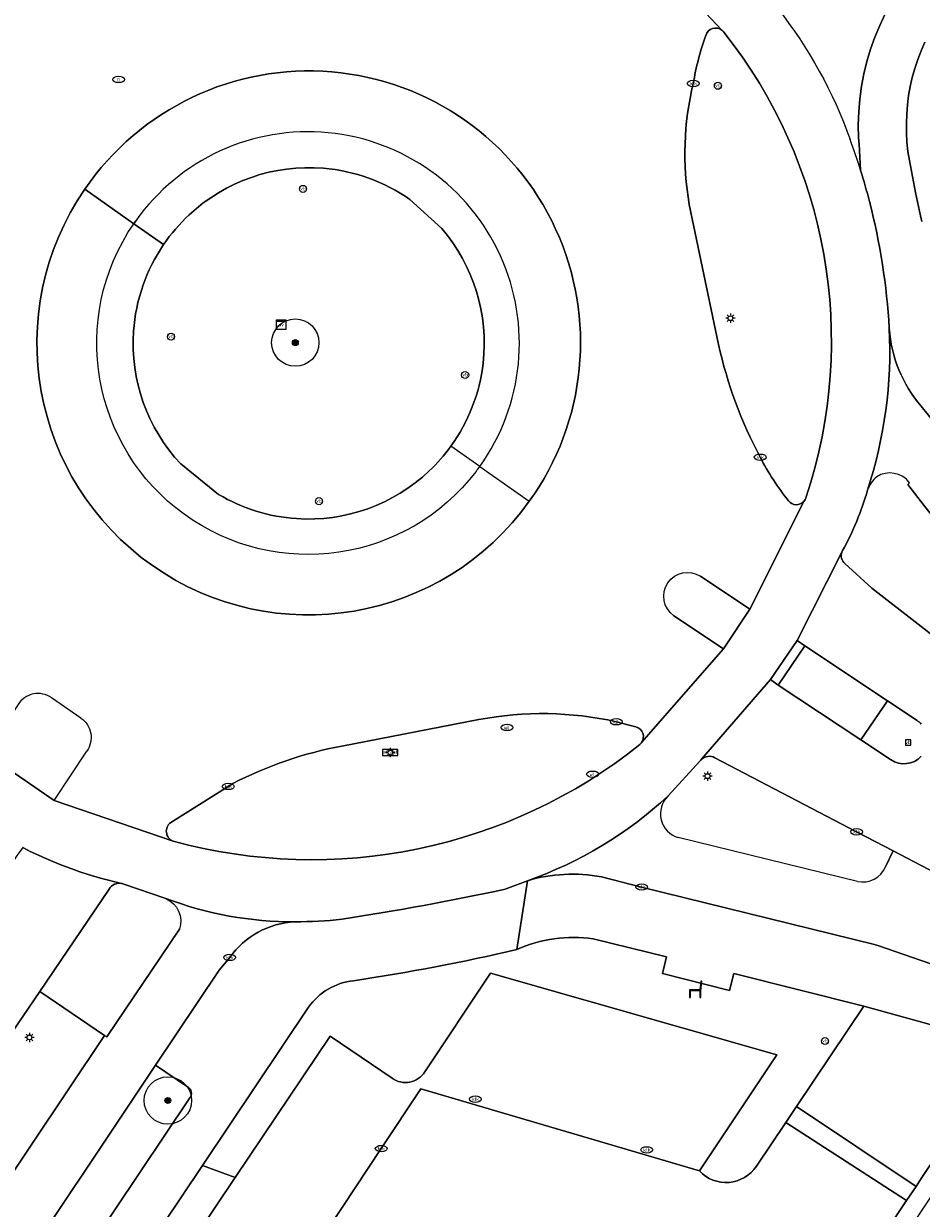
# Model space of a CAD drawing. Header units: metres. Extents: x 125349 to 128236, y 501602 to 503797.
# Tile 302 of 656: x 126462 to 126500, y 502188 to 502238. Entities that reach past the tile are written whole.
import ezdxf
from ezdxf.enums import TextEntityAlignment as Align

# ---------------------------------------------------------------- set-up
doc = ezdxf.new("R2010")
doc.units = ezdxf.units.M
doc.layers.get('0').update_dxf_attribs({"linetype": 'CONTINUOUS'})
for name, color, linetype, lineweight in [('B-WE-GR-BEPLANTING_CULTUUR_HEESTERS-GV', 90, 'CONTINUOUS', 18), ('B-WE-GR-BOOM-S-500', 90, 'CONTINUOUS', 18), ('B-WE-GR-GROENVOORZIENING-GV', 80, 'CONTINUOUS', 18), ('B-WE-IE-MEUBILAIR-S', 7, 'CONTINUOUS', 18), ('B-WE-IE-MEUBILAIR_WEGMEUBILAIR-S', 7, 'CONTINUOUS', 18), ('B-WE-OG-TERREIN_BEGROEID-GV', 7, 'CONTINUOUS', 18), ('B-WE-OG-TERREIN_ERF-GV', 7, 'CONTINUOUS', 18), ('B-WE-VH-GESLOTENVERHARDING-GV', 10, 'CONTINUOUS', 18), ('B-WE-VH-GESLOTENVERHARDING_ASFALT-GV', 10, 'CONTINUOUS', 18), ('B-WE-VH-OPENVERHARDING-GV', 90, 'CONTINUOUS', 18), ('B-WE-VH-OPENVERHARDING_BETONSTRAATSTEEN-GV', 90, 'CONTINUOUS', 18), ('B-WE-VH-OPENVERHARDING_TEGEL-GV', 90, 'CONTINUOUS', 18)]:
    doc.layers.add(name, color=color, linetype=linetype, lineweight=lineweight)
doc.styles.add('NLCS-ISO', font='NLCS-ISO.ttf')

# ---------------------------------------------------------------- blocks, each defined once
blk = doc.blocks.new('SIE-MEUBILAIR_BORD_STRAATNAAM-SO')
blk.add_lwpolyline([(-1.62, -0.62), (1.62, -0.62), (1.62, 0.62), (-1.62, 0.62)], close=True)
at = {"style": 'NLCS-ISO'}
blk.add_text('straat', height=0.75, dxfattribs=at).set_placement((0, 0.08), align=Align.MIDDLE_CENTER)
blk = doc.blocks.new('SIE-MEUBILAIR_BORD_VERKEER-SO')
blk.add_lwpolyline([(-0.5625, -0.5625), (0.5625, -0.5625), (0.5625, 0.5625), (-0.5625, 0.5625)], close=True)
at = {"style": 'NLCS-ISO'}
blk.add_text('vb', height=0.75, dxfattribs=at).set_placement((0, 0), align=Align.MIDDLE_CENTER)
blk = doc.blocks.new('SIE-MEUBILAIR_KAST_OV-SO')
for points in [[(-1, 1), (1, 1), (1, 0.84), (-1, 0.84)], [(-1, 0.76), (1, 0.76), (1, -1), (-1, -1)]]:
    blk.add_lwpolyline(points, close=True)
at = {"style": 'NLCS-ISO'}
blk.add_text('ov', height=0.75, dxfattribs=at).set_placement((0, 0), align=Align.MIDDLE_CENTER)
blk = doc.blocks.new('SIE-MEUBILAIR_PAAL_LICHTMAST-SO')
for points in [[(-0.62, 0), (-1, 0)], [(-0.71, 0.71), (-0.44, 0.44)], [(0, 1), (0, 0.62)], [(0.44, 0.44), (0.71, 0.71)], [(1, 0), (0.62, 0)], [(-0.71, -0.71), (-0.44, -0.44)], [(0, -0.62), (0, -1)], [(0.44, -0.44), (0.71, -0.71)]]:
    blk.add_lwpolyline(points)
blk.add_circle((0, 0), 0.5)
blk = doc.blocks.new('SIE-MEUBILAIR_PAAL_VERKEERSBORD-SO')
blk.add_circle((0, 0), 0.75)
at = {"style": 'NLCS-ISO'}
blk.add_text('vb', height=0.75, dxfattribs=at).set_placement((0, 0.07), align=Align.MIDDLE_CENTER)
blk = doc.blocks.new('SIE-MEUBILAIR_PUT_KOLK-SO')
blk.add_ellipse((0, 0), major_axis=(1.25, 0), ratio=0.54)
at = {"style": 'NLCS-ISO'}
blk.add_text('klk', height=0.75, dxfattribs=at).set_placement((0.03, 0), align=Align.MIDDLE_CENTER)
blk = doc.blocks.new('SIE-MEUBILAIR_PUT_WATERLEIDINGPUT-SO')
blk.add_ellipse((0, 0), major_axis=(1.25, 0), ratio=0.54)
at = {"style": 'NLCS-ISO'}
blk.add_text('wl', height=0.75, dxfattribs=at).set_placement((-0.14, 0), align=Align.MIDDLE_CENTER)
blk = doc.blocks.new('SIE-MEUBILAIR_PUT_RIOOLPUT-SO')
blk.add_ellipse((0, 0), major_axis=(1.25, 0), ratio=0.54)
at = {"style": 'NLCS-ISO'}
blk.add_text('ri', height=0.75, dxfattribs=at).set_placement((-0.04, 0.07), align=Align.MIDDLE_CENTER)
blk = doc.blocks.new('SIE-WEG_ZITBANK-SO')
at = {"color": 0, "linetype": 'ByBlock', "lineweight": 18}
blk.add_lwpolyline([(-0.91, -1.63), (-0.91, -0.2), (1.09, -0.2), (1.09, -1.63), (1.29, -1.63), (1.29, -0.21), (1.54, 1.78), (1.33, 1.78), (1.11, 0), (-1.11, 0), (-1.11, -1.63)], close=True, dxfattribs=at)
blk = doc.blocks.new('SGR-BOOM_01-SO')
at = {"linetype": 'ByBlock', "lineweight": 18}
h = blk.add_hatch(color=0, dxfattribs=at)
h.dxf.hatch_style = 1
edge = h.paths.add_edge_path()
edge.add_arc((0, 0), 0.25, 0, 360)
at = {"color": 0, "linetype": 'ByBlock', "lineweight": 18}
for radius in [2, 0.25]:
    blk.add_circle((0, 0), radius, dxfattribs=at)

msp = doc.modelspace()

# ---------------------------------------------------------------- linework, layer by layer
at = {"layer": 'B-WE-GR-BEPLANTING_CULTUUR_HEESTERS-GV'}
for points in [[(126486.14, 502199.846, 0.139818), (126482.915, 502199.391)], [(126482.915, 502199.391, -0.02057), (126476.012, 502198.077)], [(126476.012, 502198.077, 0.218488), (126474.12, 502196.954)], [(126477.644, 502193.956, 0.427179), (126479.025, 502194.226)], [(126469.105, 502193.124, 0.463959), (126469.005, 502193.598)], [(126490.625, 502190.047, 0.487129), (126493.033, 502190.248)]]:
    msp.add_lwpolyline(points, format="xyb", dxfattribs=at)
at = {"layer": 'B-WE-GR-BEPLANTING_CULTUUR_HEESTERS-GV', "flags": 128}
for points in [[(126493.033, 502190.248), (126494.272, 502192.092), (126494.729, 502192.771), (126497.569, 502196.998), (126492.088, 502198.386), (126491.899, 502197.668), (126489.074, 502198.374), (126489.236, 502199.088), (126486.14, 502199.846)], [(126479.025, 502194.226), (126481.808, 502198.39), (126493.904, 502194.947), (126490.625, 502190.047)], [(126378.907, 502072.243), (126381.644, 502070.462), (126440.728, 502158.766), (126465.501, 502195.768), (126462.767, 502197.624), (126461.333, 502195.506), (126452.736, 502182.633), (126443.525, 502168.901), (126434.866, 502156.008), (126425.71, 502142.299), (126414.85, 502126.103), (126403.41, 502108.988), (126387.524, 502085.248), (126379.046, 502072.594), (126379.045, 502072.593)], [(126474.12, 502196.954), (126469.633, 502190.268), (126471.023, 502189.773), (126475.026, 502195.731), (126477.644, 502193.956)], [(126493.638, 502178.79), (126504.486, 502195.075), (126503.744, 502195.305), (126500, 502189.72), (126499.781, 502189.393), (126499.38, 502188.796), (126495.362, 502182.802), (126494.512, 502181.556), (126493.923, 502181.943)], [(126469.005, 502193.598), (126467.659, 502194.512), (126461.006, 502184.576), (126451.159, 502169.851), (126440.343, 502153.703), (126429.113, 502136.92), (126423.523, 502128.591)], [(126447.94, 502161.566), (126469.105, 502193.124)]]:
    msp.add_lwpolyline(points, dxfattribs=at)
msp.add_lwpolyline([(126437.055, 502137.419), (126436.77, 502137.746), (126436.664, 502138.176), (126436.73, 502138.548), (126436.96, 502138.862), (126450.114, 502158.593), (126457.013, 502168.811), (126459.248, 502172.188), (126458.757, 502172.481), (126459.845, 502174.094), (126460.288, 502173.793), (126471.023, 502189.773), (126469.633, 502190.268), (126449.608, 502160.425), (126426.48, 502125.835), (126426.385, 502125.693), (126428.567, 502124.246), (126433.438, 502131.584), (126436.332, 502129.677), (126439.496, 502134.419), (126436.402, 502136.527)], close=True, dxfattribs=at)
at = {"layer": 'B-WE-GR-GROENVOORZIENING-GV'}
for points in [[(126491.578, 502238.208, 0.525619), (126490.895, 502237.993)], [(126491.656, 502238.129, 0.070104), (126491.578, 502238.208)], [(126495.137, 502218.503, 0.253074), (126491.656, 502238.129)], [(126490.895, 502237.993, 0.041916), (126490.366, 502235.96)], [(126490.366, 502235.96, 0.102433), (126490.197, 502230.854)], [(126491.433, 502224.945, 0.068176), (126493.196, 502220.179)], [(126493.196, 502220.179, 0.049364), (126494.395, 502218.338)], [(126494.395, 502218.338, 0.463371), (126495.036, 502218.311)], [(126495.036, 502218.311, 0.132032), (126495.137, 502218.503)], [(126487.115, 502209.01, 0.102085), (126481.316, 502209.104)], [(126488.184, 502208.13, 0.511377), (126487.948, 502208.799)], [(126488.108, 502208.046, 0.062973), (126488.184, 502208.13)], [(126468.398, 502203.972, 0.24008), (126488.108, 502208.046)], [(126475.527, 502207.985, 0.073566), (126470.921, 502206.402)], [(126468.294, 502204.752, 0.597414), (126468.398, 502203.972)]]:
    msp.add_lwpolyline(points, format="xyb", dxfattribs=at)
at = {"layer": 'B-WE-GR-GROENVOORZIENING-GV', "flags": 128}
for points in [[(126490.197, 502230.854), (126491.433, 502224.945)], [(126481.316, 502209.104), (126475.527, 502207.985)], [(126487.948, 502208.799), (126487.115, 502209.01)], [(126470.724, 502206.279), (126468.294, 502204.752)], [(126470.921, 502206.402), (126470.724, 502206.279)]]:
    msp.add_lwpolyline(points, dxfattribs=at)
at = {"layer": 'B-WE-OG-TERREIN_BEGROEID-GV'}
for points in [[(126474.746, 502232.382, 0.211165), (126469.072, 502230.414)], [(126478.397, 502231.062, 0.133052), (126474.746, 502232.382)], [(126469.072, 502230.414, 0.056182), (126467.995, 502229.158)], [(126481.491, 502224.152, 0.208807), (126479.744, 502229.837)], [(126467.995, 502229.158, 0.132717), (126466.727, 502225.501)], [(126466.727, 502225.501, 0.208999), (126468.72, 502219.899)], [(126480.129, 502220.643, 0.128646), (126481.491, 502224.152)], [(126479.213, 502219.599, 0.045922), (126480.129, 502220.643)], [(126473.608, 502217.586, 0.209262), (126479.213, 502219.599)], [(126470.315, 502218.613, 0.117548), (126473.608, 502217.586)]]:
    msp.add_lwpolyline(points, format="xyb", dxfattribs=at)
at = {"layer": 'B-WE-OG-TERREIN_BEGROEID-GV', "flags": 128}
for points in [[(126479.744, 502229.837), (126478.397, 502231.062)], [(126468.72, 502219.899), (126470.315, 502218.613)]]:
    msp.add_lwpolyline(points, dxfattribs=at)
at = {"layer": 'B-WE-OG-TERREIN_ERF-GV', "flags": 128}
msp.add_lwpolyline([(126500.145, 502237.7), (126499.989, 502237.339), (126499.849, 502236.971), (126499.726, 502236.596), (126499.62, 502236.217), (126499.533, 502235.834), (126499.464, 502235.449), (126499.414, 502235.06), (126499.382, 502234.669), (126499.368, 502234.275), (126499.373, 502233.881), (126499.395, 502233.487), (126499.436, 502233.095), (126499.495, 502232.707), (126499.754, 502231.358), (126499.967, 502230.372), (126500.026, 502230.135)], dxfattribs=at)
at = {"layer": 'B-WE-VH-GESLOTENVERHARDING-GV', "flags": 128}
for points in [[(126499.825, 502209.057), (126498.578, 502209.892), (126497.444, 502208.243)], [(126497.444, 502208.243), (126498.703, 502207.413)]]:
    msp.add_lwpolyline(points, dxfattribs=at)
at = {"layer": 'B-WE-VH-GESLOTENVERHARDING-GV'}
for points in [[(126500, 502208.907, 0.058353), (126499.825, 502209.057)], [(126498.703, 502207.413, 0.373963), (126500, 502207.554)]]:
    msp.add_lwpolyline(points, format="xyb", dxfattribs=at)
at = {"layer": 'B-WE-VH-GESLOTENVERHARDING_ASFALT-GV', "flags": 128}
for points in [[(126480.096, 502246.076), (126484.918, 502244.208), (126487.782, 502242.25), (126491.578, 502238.208)], [(126491.578, 502238.208), (126487.782, 502242.25)], [(126497.434, 502232.298), (126497.371, 502233.393), (126497.35, 502233.667), (126497.338, 502234.214), (126497.354, 502234.761), (126497.398, 502235.304), (126497.472, 502235.842), (126497.572, 502236.368), (126497.7, 502236.89), (126497.856, 502237.407), (126498.038, 502237.915), (126498.246, 502238.413), (126498.479, 502238.9)], [(126491.433, 502224.945), (126490.197, 502230.854)], [(126495.036, 502218.311), (126492.755, 502213.762), (126491.645, 502212.087), (126488.184, 502208.13)], [(126490.673, 502215.151), (126492.755, 502213.762), (126495.036, 502218.311)], [(126490.722, 502207.427), (126493.631, 502210.792), (126494.759, 502212.446), (126496.645, 502216.171)], [(126496.645, 502216.171), (126494.759, 502212.446), (126495.086, 502212.213), (126498.578, 502209.892)], [(126496.645, 502216.171), (126496.646, 502216.174), (126496.647, 502216.176), (126496.648, 502216.179), (126496.654, 502216.193), (126496.658, 502216.2), (126496.677, 502216.235)], [(126500, 502213.029), (126497.912, 502214.657), (126496.769, 502215.692)], [(126492.755, 502213.762), (126490.673, 502215.151)], [(126489.548, 502213.487), (126491.645, 502212.087), (126492.755, 502213.762)], [(126491.645, 502212.087), (126489.548, 502213.487)], [(126526.884, 502186.135), (126530.154, 502191.25), (126529.98, 502191.369), (126524.581, 502195.02), (126522.303, 502196.56), (126515.687, 502201.034), (126513.005, 502202.859), (126505.081, 502209.058), (126501.983, 502211.482), (126500.578, 502212.578), (126500, 502213.029)], [(126488.184, 502208.13), (126491.645, 502212.087)], [(126468.398, 502203.972), (126463.368, 502205.686), (126460.462, 502207.687), (126456.962, 502211.658)], [(126497.444, 502208.243), (126493.958, 502210.559), (126493.631, 502210.792), (126490.722, 502207.427)], [(126461.846, 502209.736), (126460.462, 502207.687), (126463.368, 502205.686)], [(126464.503, 502209.166), (126463.263, 502210.02)], [(126498.578, 502209.892), (126499.825, 502209.057)], [(126475.527, 502207.985), (126481.316, 502209.104)], [(126487.115, 502209.01), (126487.948, 502208.799)], [(126498.703, 502207.413), (126497.444, 502208.243)], [(126463.368, 502205.686), (126464.754, 502207.767)], [(126489.304, 502205.879), (126490.651, 502207.345)], [(126491.277, 502207.492), (126497.268, 502204.362), (126498.815, 502203.559), (126500, 502202.944)], [(126468.294, 502204.752), (126470.724, 502206.279), (126470.921, 502206.402)], [(126463.368, 502205.686), (126468.398, 502203.972)], [(126466.214, 502202.185), (126465.331, 502202.407), (126464.815, 502202.564), (126464.464, 502202.677), (126464.339, 502202.721), (126463.85, 502202.898), (126463.654, 502202.973), (126463.317, 502203.111), (126462.893, 502203.297), (126462.839, 502203.319), (126462.356, 502203.53), (126462.043, 502203.706), (126461.817, 502203.378), (126459.465, 502199.889), (126442.717, 502174.96), (126436.018, 502165.02), (126435.73, 502164.592), (126414.421, 502132.972), (126406.277, 502120.33), (126384.69, 502088.125)], [(126462.043, 502203.706), (126462.356, 502203.53), (126462.839, 502203.319), (126462.893, 502203.297), (126463.317, 502203.111), (126463.654, 502202.973), (126463.85, 502202.898), (126464.339, 502202.721), (126464.464, 502202.677), (126464.815, 502202.564), (126465.331, 502202.407), (126466.214, 502202.185)], [(126500, 502202.944), (126505.991, 502199.835)], [(126466.28, 502202.168), (126468.088, 502201.553)], [(126482.419, 502201.94), (126483.363, 502202.3)], [(126462.767, 502197.624), (126465.695, 502201.946)], [(126351.536, 502039.123), (126355.12, 502036.679), (126362.226, 502047.379), (126366.068, 502053.164), (126367.763, 502055.717), (126369.071, 502057.687), (126370.251, 502059.45), (126378.758, 502072.165), (126379.045, 502072.593), (126379.046, 502072.594), (126387.524, 502085.248), (126403.41, 502108.988), (126414.85, 502126.103), (126425.71, 502142.299), (126434.866, 502156.008), (126443.525, 502168.901), (126452.736, 502182.633), (126461.333, 502195.506), (126462.767, 502197.624)]]:
    msp.add_lwpolyline(points, dxfattribs=at)
at = {"layer": 'B-WE-VH-GESLOTENVERHARDING_ASFALT-GV'}
for points in [[(126493.929, 502239.129, -0.081261), (126496.996, 502233.595)], [(126490.895, 502237.993, -0.525619), (126491.578, 502238.208)], [(126491.578, 502238.208, -0.070104), (126491.656, 502238.129)], [(126491.656, 502238.129, -0.253074), (126495.137, 502218.503)], [(126490.366, 502235.96, -0.041916), (126490.895, 502237.993)], [(126464.666, 502231.494, -1.012325), (126483.443, 502218.318)], [(126490.197, 502230.854, -0.102433), (126490.366, 502235.96)], [(126497.434, 502232.298, 0.012242), (126496.996, 502233.595)], [(126497.808, 502230.981, 0.01224), (126497.434, 502232.298)], [(126483.443, 502218.318, -0.990918), (126464.666, 502231.494)], [(126498.645, 502225.623, 0.048392), (126497.808, 502230.981)], [(126497.728, 502218.791, 0.091196), (126498.645, 502225.623)], [(126493.196, 502220.179, -0.068176), (126491.433, 502224.945)], [(126494.395, 502218.338, -0.049364), (126493.196, 502220.179)], [(126496.677, 502216.235, 0.054223), (126497.728, 502218.791)], [(126495.036, 502218.311, -0.463371), (126494.395, 502218.338)], [(126495.137, 502218.503, -0.132032), (126495.036, 502218.311)], [(126496.769, 502215.692, -0.325991), (126496.645, 502216.171)], [(126489.548, 502213.487, -0.986331), (126490.673, 502215.151)], [(126463.263, 502210.02, 0.431945), (126461.846, 502209.736)], [(126464.503, 502209.166, -0.416776), (126464.754, 502207.767)], [(126481.316, 502209.104, -0.102085), (126487.115, 502209.01)], [(126487.948, 502208.799, -0.511377), (126488.184, 502208.13)], [(126499.825, 502209.057, -0.058353), (126500, 502208.907)], [(126488.184, 502208.13, -0.062973), (126488.108, 502208.046)], [(126488.108, 502208.046, -0.24008), (126468.398, 502203.972)], [(126470.921, 502206.402, -0.073566), (126475.527, 502207.985)], [(126490.651, 502207.345, -0.058989), (126490.722, 502207.427)], [(126490.722, 502207.427, -0.32253), (126491.277, 502207.492)], [(126500, 502207.554, -0.373963), (126498.703, 502207.413)], [(126483.363, 502202.3, 0.10316), (126489.304, 502205.879)], [(126468.398, 502203.972, -0.597414), (126468.294, 502204.752)], [(126465.695, 502201.946, -0.31402), (126466.214, 502202.185)], [(126466.214, 502202.185, -0.042632), (126466.28, 502202.168)], [(126475.535, 502200.675, 0.014938), (126482.419, 502201.94)], [(126468.088, 502201.553, 0.093891), (126473.54, 502200.567)], [(126473.54, 502200.567, 0.031068), (126475.535, 502200.675)]]:
    msp.add_lwpolyline(points, format="xyb", dxfattribs=at)
at = {"layer": 'B-WE-VH-OPENVERHARDING-GV'}
for points in [[(126483.443, 502218.318, 1.012325), (126464.666, 502231.494)], [(126481.348, 502219.788, 1.002878), (126466.819, 502230.161)], [(126469.072, 502230.414, -0.211165), (126474.746, 502232.382)], [(126474.746, 502232.382, -0.133052), (126478.397, 502231.062)], [(126464.666, 502231.494, 0.990918), (126483.443, 502218.318)], [(126467.995, 502229.158, -0.056182), (126469.072, 502230.414)], [(126481.191, 502219.577, -0.974093), (126466.736, 502230.042)], [(126479.744, 502229.837, -0.208807), (126481.491, 502224.152)], [(126466.727, 502225.501, -0.132717), (126467.995, 502229.158)], [(126498.645, 502225.623, -0.091196), (126497.728, 502218.791)], [(126500, 502222.336, -0.163331), (126498.645, 502225.623)], [(126468.72, 502219.899, -0.208999), (126466.727, 502225.501)], [(126481.491, 502224.152, -0.128646), (126480.129, 502220.643)], [(126480.129, 502220.643, -0.045922), (126479.213, 502219.599)], [(126479.213, 502219.599, -0.209262), (126473.608, 502217.586)], [(126481.191, 502219.577, 0.00532), (126481.348, 502219.788)], [(126498.115, 502219.357, 0.122585), (126497.728, 502218.791)], [(126499.505, 502219.105, 0.38407), (126498.115, 502219.357)], [(126473.608, 502217.586, -0.117548), (126470.315, 502218.613)], [(126497.728, 502218.791, -0.054223), (126496.677, 502216.235)], [(126496.645, 502216.171, 0.325991), (126496.769, 502215.692)], [(126490.722, 502207.427, 0.058989), (126490.651, 502207.345)], [(126491.277, 502207.492, 0.32253), (126490.722, 502207.427)], [(126489.304, 502205.879, -0.10316), (126483.363, 502202.3)], [(126489.304, 502205.879, 0.578596), (126489.735, 502204.118)], [(126497.304, 502202.271, 0.372273), (126498.488, 502202.89)], [(126466.214, 502202.185, 0.31402), (126465.695, 502201.946)], [(126466.28, 502202.168, 0.042632), (126466.214, 502202.185)], [(126483.363, 502202.3, -0.117859), (126486.485, 502202.46)], [(126473.54, 502200.567, -0.093891), (126468.088, 502201.553)], [(126468.088, 502201.553, -0.387112), (126468.663, 502200.248)], [(126470.79, 502199.057, -0.228543), (126473.54, 502200.567)]]:
    msp.add_lwpolyline(points, format="xyb", dxfattribs=at)
at = {"layer": 'B-WE-VH-OPENVERHARDING-GV', "flags": 128}
for points in [[(126466.736, 502230.042), (126464.666, 502231.494)], [(126464.666, 502231.494), (126466.736, 502230.042), (126466.819, 502230.161)], [(126478.397, 502231.062), (126479.744, 502229.837)], [(126466.819, 502230.161), (126466.736, 502230.042), (126467.995, 502229.158)], [(126467.995, 502229.158), (126466.736, 502230.042)], [(126512.501, 502206.475), (126511.877, 502207.195), (126501.17, 502220.877), (126500, 502222.336)], [(126481.348, 502219.788), (126480.129, 502220.643)], [(126470.315, 502218.613), (126468.72, 502219.899)], [(126481.348, 502219.788), (126483.443, 502218.318)], [(126499.505, 502219.105), (126499.434, 502219.022), (126500, 502218.302), (126502.347, 502215.315)], [(126499.434, 502219.022), (126499.505, 502219.105)], [(126496.769, 502215.692), (126497.912, 502214.657), (126500, 502213.029), (126500.578, 502212.578), (126500.995, 502213.195), (126500.96, 502213.214), (126502.347, 502215.315), (126500, 502218.302), (126499.434, 502219.022)], [(126496.677, 502216.235), (126496.658, 502216.2), (126496.654, 502216.193), (126496.648, 502216.179), (126496.647, 502216.176), (126496.646, 502216.174), (126496.645, 502216.171)], [(126490.651, 502207.345), (126489.304, 502205.879)], [(126497.268, 502204.362), (126491.277, 502207.492)], [(126497.304, 502202.271), (126489.735, 502204.118)], [(126498.488, 502202.89), (126498.815, 502203.559), (126497.268, 502204.362)], [(126498.815, 502203.559), (126498.488, 502202.89)], [(126505.991, 502199.835), (126500, 502202.944), (126498.815, 502203.559)], [(126468.088, 502201.553), (126466.28, 502202.168)], [(126486.485, 502202.46), (126488.188, 502202.031), (126498.023, 502199.604), (126498.161, 502199.557), (126500, 502198.929), (126506.535, 502196.696), (126508.826, 502195.226), (126517.687, 502189.275), (126519.971, 502187.742)], [(126465.695, 502201.946), (126462.767, 502197.624), (126465.501, 502195.768), (126465.596, 502195.703), (126468.663, 502200.248)], [(126468.663, 502200.248), (126465.596, 502195.703), (126465.501, 502195.768), (126440.728, 502158.766), (126381.644, 502070.462)], [(126467.659, 502194.512), (126470.341, 502198.518), (126470.79, 502199.057)], [(126357.348, 502035.257), (126364.382, 502045.684), (126372.927, 502053.043), (126377.725, 502060.212), (126384.823, 502070.817), (126396.033, 502087.59), (126407.164, 502104.208), (126408.325, 502105.939), (126411.233, 502110.275), (126418.344, 502120.875), (126422.129, 502126.515), (126423.523, 502128.591), (126429.113, 502136.92), (126440.343, 502153.703), (126451.159, 502169.851), (126461.006, 502184.576), (126467.659, 502194.512)]]:
    msp.add_lwpolyline(points, dxfattribs=at)
for points in [[(126494.759, 502212.446), (126493.631, 502210.792), (126493.958, 502210.559), (126495.086, 502212.213)], [(126498.578, 502209.892), (126495.086, 502212.213), (126493.958, 502210.559), (126497.444, 502208.243)], [(126503.744, 502195.305), (126497.569, 502196.998), (126494.729, 502192.771), (126499.781, 502189.393), (126500, 502189.72)]]:
    msp.add_lwpolyline(points, close=True, dxfattribs=at)
at = {"layer": 'B-WE-VH-OPENVERHARDING_BETONSTRAATSTEEN-GV', "flags": 128}
for points in [[(126482.915, 502199.391), (126483.363, 502202.3), (126482.419, 502201.94)], [(126483.363, 502202.3), (126482.915, 502199.391)], [(126498.161, 502199.557), (126498.023, 502199.604), (126488.188, 502202.031), (126486.485, 502202.46)], [(126486.14, 502199.846), (126489.236, 502199.088), (126489.074, 502198.374), (126491.899, 502197.668), (126492.088, 502198.386), (126497.569, 502196.998), (126503.744, 502195.305), (126504.486, 502195.075), (126505.528, 502194.752)], [(126525.42, 502184.082), (126519.971, 502187.742), (126517.687, 502189.275), (126508.826, 502195.226), (126506.535, 502196.696), (126500, 502198.929), (126498.161, 502199.557)], [(126470.79, 502199.057), (126470.341, 502198.518), (126467.659, 502194.512)], [(126490.625, 502190.047), (126493.904, 502194.947), (126481.808, 502198.39), (126479.025, 502194.226)], [(126469.633, 502190.268), (126474.12, 502196.954)], [(126477.644, 502193.956), (126475.026, 502195.731), (126471.023, 502189.773), (126460.288, 502173.793), (126459.845, 502174.094), (126458.757, 502172.481), (126459.248, 502172.188), (126457.013, 502168.811), (126450.114, 502158.593), (126436.96, 502138.862), (126436.73, 502138.548), (126436.664, 502138.176), (126436.77, 502137.746), (126437.055, 502137.419), (126440.025, 502135.325), (126470.628, 502181.074), (126477.186, 502190.987), (126478.858, 502193.512), (126490.625, 502190.047)], [(126467.659, 502194.512), (126469.005, 502193.598)], [(126490.625, 502190.047), (126478.858, 502193.512), (126477.186, 502190.987), (126470.628, 502181.074), (126440.025, 502135.325), (126443.855, 502132.719), (126444.106, 502132.622), (126451.866, 502127.411), (126452.723, 502126.821)], [(126469.105, 502193.124), (126447.94, 502161.566)], [(126493.923, 502181.943), (126494.512, 502181.556), (126495.362, 502182.802), (126499.38, 502188.796), (126494.272, 502192.092), (126493.033, 502190.248)], [(126383.768, 502062.143), (126411.629, 502103.738), (126412.534, 502105.086), (126414.542, 502108.079), (126414.752, 502108.392), (126419.83, 502115.945), (126426.385, 502125.693), (126426.48, 502125.835), (126449.608, 502160.425), (126469.633, 502190.268)]]:
    msp.add_lwpolyline(points, dxfattribs=at)
at = {"layer": 'B-WE-VH-OPENVERHARDING_BETONSTRAATSTEEN-GV'}
for points in [[(126486.485, 502202.46, 0.117859), (126483.363, 502202.3)], [(126482.419, 502201.94, -0.014938), (126475.535, 502200.675)], [(126475.535, 502200.675, -0.031068), (126473.54, 502200.567)], [(126473.54, 502200.567, 0.228543), (126470.79, 502199.057)], [(126482.915, 502199.391, -0.139818), (126486.14, 502199.846)], [(126476.012, 502198.077, 0.02057), (126482.915, 502199.391)], [(126474.12, 502196.954, -0.218488), (126476.012, 502198.077)], [(126479.025, 502194.226, -0.427179), (126477.644, 502193.956)], [(126469.005, 502193.598, -0.463959), (126469.105, 502193.124)], [(126493.033, 502190.248, -0.487129), (126490.625, 502190.047)]]:
    msp.add_lwpolyline(points, format="xyb", dxfattribs=at)
at = {"layer": 'B-WE-VH-OPENVERHARDING_BETONSTRAATSTEEN-GV', "flags": 128}
msp.add_lwpolyline([(126494.272, 502192.092), (126499.38, 502188.796), (126499.781, 502189.393), (126494.729, 502192.771)], close=True, dxfattribs=at)
at = {"layer": 'B-WE-VH-OPENVERHARDING_TEGEL-GV', "flags": 128}
for points in [[(126498.479, 502238.9), (126498.246, 502238.413), (126498.038, 502237.915), (126497.856, 502237.407), (126497.7, 502236.89), (126497.572, 502236.368), (126497.472, 502235.842), (126497.398, 502235.304), (126497.354, 502234.761), (126497.338, 502234.214), (126497.35, 502233.667), (126497.371, 502233.393), (126497.434, 502232.298)], [(126500.026, 502230.135), (126499.967, 502230.372), (126499.754, 502231.358), (126499.495, 502232.707), (126499.436, 502233.095), (126499.395, 502233.487), (126499.373, 502233.881), (126499.368, 502234.275), (126499.382, 502234.669), (126499.414, 502235.06), (126499.464, 502235.449), (126499.533, 502235.834), (126499.62, 502236.217), (126499.726, 502236.596), (126499.849, 502236.971), (126499.989, 502237.339), (126500.145, 502237.7)], [(126500, 502222.336), (126501.17, 502220.877), (126511.877, 502207.195), (126512.501, 502206.475)]]:
    msp.add_lwpolyline(points, dxfattribs=at)
at = {"layer": 'B-WE-VH-OPENVERHARDING_TEGEL-GV'}
for points in [[(126497.434, 502232.298, -0.01224), (126497.808, 502230.981)], [(126497.808, 502230.981, -0.048392), (126498.645, 502225.623)], [(126498.645, 502225.623, 0.163331), (126500, 502222.336)]]:
    msp.add_lwpolyline(points, format="xyb", dxfattribs=at)

# ---------------------------------------------------------------- block references
at = {"layer": 'B-WE-GR-BOOM-S-500', "xscale": 0.5, "yscale": 0.5, "zscale": 0.5}
for p in [(126473.559, 502225.02), (126468.175, 502193.018)]:
    msp.add_blockref('SGR-BOOM_01-SO', p, dxfattribs=at)
at = {"layer": 'B-WE-IE-MEUBILAIR-S', "xscale": 0.2, "yscale": 0.2, "zscale": 0.2}
for name, p in [('SIE-MEUBILAIR_PUT_RIOOLPUT-SO', (126466.095, 502236.132)), ('SIE-MEUBILAIR_PUT_KOLK-SO', (126490.366, 502235.96)), ('SIE-MEUBILAIR_PAAL_VERKEERSBORD-SO', (126491.409, 502235.866)), ('SIE-MEUBILAIR_PAAL_VERKEERSBORD-SO', (126473.883, 502231.51)), ('SIE-MEUBILAIR_PAAL_LICHTMAST-SO', (126491.939, 502226.051)), ('SIE-MEUBILAIR_KAST_OV-SO', (126472.962, 502225.776)), ('SIE-MEUBILAIR_PAAL_VERKEERSBORD-SO', (126468.308, 502225.269)), ('SIE-MEUBILAIR_PAAL_VERKEERSBORD-SO', (126480.731, 502223.652)), ('SIE-MEUBILAIR_PUT_KOLK-SO', (126493.196, 502220.179)), ('SIE-MEUBILAIR_PAAL_VERKEERSBORD-SO', (126474.559, 502218.327)), ('SIE-MEUBILAIR_PUT_KOLK-SO', (126487.115, 502209.01)), ('SIE-MEUBILAIR_PUT_WATERLEIDINGPUT-SO', (126482.501, 502208.77)), ('SIE-MEUBILAIR_BORD_VERKEER-SO', (126499.443, 502208.141)), ('SIE-MEUBILAIR_BORD_STRAATNAAM-SO', (126477.569, 502207.714)), ('SIE-MEUBILAIR_PAAL_LICHTMAST-SO', (126477.569, 502207.714)), ('SIE-MEUBILAIR_PUT_WATERLEIDINGPUT-SO', (126486.114, 502206.796)), ('SIE-MEUBILAIR_PAAL_LICHTMAST-SO', (126490.969, 502206.713)), ('SIE-MEUBILAIR_PUT_KOLK-SO', (126470.724, 502206.279)), ('SIE-MEUBILAIR_PUT_KOLK-SO', (126497.268, 502204.362)), ('SIE-MEUBILAIR_PUT_KOLK-SO', (126488.188, 502202.031)), ('SIE-MEUBILAIR_PUT_KOLK-SO', (126470.787, 502199.06)), ('SIE-MEUBILAIR_PAAL_LICHTMAST-SO', (126462.328, 502195.679)), ('SIE-MEUBILAIR_PAAL_VERKEERSBORD-SO', (126495.931, 502195.528)), ('SIE-MEUBILAIR_PUT_KOLK-SO', (126481.162, 502193.075)), ('SIE-MEUBILAIR_PUT_KOLK-SO', (126477.186, 502190.987)), ('SIE-MEUBILAIR_PUT_KOLK-SO', (126488.405, 502190.933))]:
    msp.add_blockref(name, p, dxfattribs=at)
at = {"layer": 'B-WE-IE-MEUBILAIR_WEGMEUBILAIR-S', "xscale": 0.2, "yscale": 0.2, "zscale": 0.2}
msp.add_blockref('SIE-WEG_ZITBANK-SO', (126490.428, 502197.696), dxfattribs=at)

doc.saveas('drawing.dxf')
